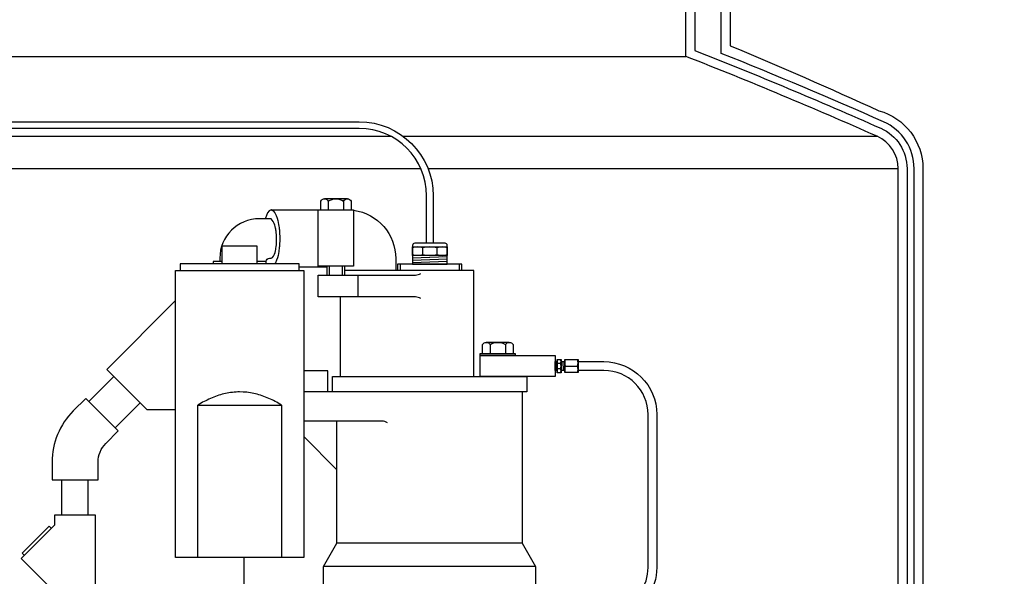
# Model space of a CAD drawing. Extents: x -169 to 7270, y -140 to 2984.
# Tile 587 of 656: x 6523 to 6551, y 946 to 962. Entities that reach past the tile are written whole.
import ezdxf

# ---------------------------------------------------------------- set-up
doc = ezdxf.new("R2010")
doc.units = 0
doc.header["$MEASUREMENT"] = 0
doc.header["$PDSIZE"] = 1
doc.layers.get('DEFPOINTS').update_dxf_attribs({"linetype": 'CONTINUOUS'})
for name, color, linetype in [('CONDUIT', 2, 'CONTINUOUS'), ('COPPER-TUBING', 2, 'CONTINUOUS'), ('DIM', 3, 'CONTINUOUS'), ('FRP-SUMP', 2, 'CONTINUOUS'), ('PEAGRAVEL-HATCH', 3, 'CONTINUOUS'), ('PROBE', 2, 'CONTINUOUS'), ('SUB-PUMP', 4, 'CONTINUOUS')]:
    doc.layers.add(name, color=color, linetype=linetype)
doc.styles.add('SIMPLEX', font='simplex')
doc.dimstyles.new('DIM64', dxfattribs={"dimscale": 64, "dimtxt": 0.09375, "dimasz": 0.09375, "dimexe": 0.0625, "dimexo": 0.0625, "dimgap": 0.046875, "dimtad": 1, "dimdec": 4, "dimzin": 3, "dimdsep": 46, "dimlunit": 4, "dimtxsty": 'SIMPLEX', "dimcen": 0, "dimclrd": 256, "dimclre": 256, "dimclrt": 256, "dimadec": 0, "dimazin": 0, "dimtfac": 1, "dimtdec": 4, "dimtmove": 0, "dimatfit": 3, "dimfxl": 1, "dimfrac": 2, "dimtolj": 1, "dimtzin": 0, "dimarcsym": 0})

# ---------------------------------------------------------------- blocks, each defined once
blk = doc.blocks.new('*D74')
at = {"layer": 'DEFPOINTS', "color": 0, "transparency": 16777216}
for p in [(7015.7, 978.296), (6391.694, 978.015), (6391.694, 700.523)]:
    blk.add_point(p, dxfattribs=at)
at = {"layer": 'DIM', "lineweight": -2, "transparency": 16777216}
for p, q in [((7015.7, 974.296), (7015.7, 696.523)), ((6391.694, 974.015), (6391.694, 696.523)), ((7009.7, 700.523), (6397.694, 700.523))]:
    blk.add_line(p, q, dxfattribs=at)
at = {"layer": 'DIM', "transparency": 16777216}
for points in [[(6397.694, 701.523), (6397.694, 699.523), (6391.694, 700.523)], [(7009.7, 701.523), (7009.7, 699.523), (7015.7, 700.523)]]:
    blk.add_solid(points, dxfattribs=at)
at = {"layer": 'DIM', "transparency": 16777216, "insert": (6703.697, 708.095), "char_height": 6, "attachment_point": 5, "style": 'SIMPLEX'}
blk.add_mtext('\\A1;52\'-0" (F.V. TANK SLAB)', dxfattribs=at)

msp = doc.modelspace()

# ---------------------------------------------------------------- hatches: boundary and pattern name
at = {"layer": 'PEAGRAVEL-HATCH'}
h = msp.add_hatch(dxfattribs=at)
h.set_pattern_fill('AR-SAND', color=256, scale=7.5, style=0)
h.set_pattern_definition([(37.5, (6543.204, 931.786), (-0.4725, 14.451), [0, -11.4, 0, -12.75, 0, -12.1875]), (7.5, (6543.204, 931.786), (13.273, 21.166), [0, -6.15, 0, -10.275, 0, -3.9375]), (327.5, (6533.979, 931.786), (23.356, 0.0424), [0, -3.75, 0, -13.5, 0, -17.625]), (317.5, (6533.979, 931.786), (22.546, 6.583), [0, -1.875, 0, -8.85, 0, -10.125])])
edge = h.paths.add_edge_path()
edge.add_line((6560.57794, 964.50891), (6543.20371, 964.50891))
edge.add_line((6543.20371, 964.50891), (6543.20488, 961.19658))
edge.add_arc((6489.28782, 832.27575), 139.74129, 65.4201994, 67.3044212, ccw=False)
edge.add_arc((6546.95853, 957.71641), 1.7, 0, 74.436861, ccw=False)
edge.add_line((6548.65853, 957.71641), (6548.65853, 945.77096))
edge.add_line((6548.65853, 945.77096), (6549.54198, 945.77096))
edge.add_line((6549.54198, 945.77096), (6549.77851, 945.77096))
edge.add_line((6549.77851, 945.77096), (6549.04198, 944.45572))
edge.add_line((6549.04198, 944.45572), (6549.04198, 944.05737))
edge.add_arc((6548.79198, 944.05737), 0.25, -90, 0, ccw=False)
edge.add_line((6548.79198, 943.80737), (6548.65853, 943.80737))
edge.add_line((6548.65853, 943.80737), (6548.65853, 942.27096))
edge.add_arc((6548.90853, 942.27096), 0.25, 180, 270)
edge.add_line((6548.90853, 942.02096), (6548.90853, 939.0151))
edge.add_line((6548.90853, 939.0151), (6549.52728, 939.0151))
edge.add_line((6549.52728, 939.0151), (6549.52728, 938.11792))
edge.add_line((6549.52728, 938.11792), (6549.65103, 938.11792))
edge.add_line((6549.65103, 938.11792), (6549.65103, 937.70503))
edge.add_line((6549.65103, 937.70503), (6550.22355, 937.665))
edge.add_line((6550.22355, 937.665), (6550.22355, 937.14713))
edge.add_line((6550.22355, 937.14713), (6550.71855, 937.14713))
edge.add_line((6550.71855, 937.14713), (6550.71855, 937.60745))
edge.add_line((6550.71855, 937.60745), (6550.78042, 937.60745))
edge.add_line((6550.78042, 937.60745), (6550.78042, 937.66932))
edge.add_line((6550.78042, 937.66932), (6550.90417, 937.66932))
edge.add_line((6550.90417, 937.66932), (6550.90417, 937.14713))
edge.add_line((6550.90417, 937.14713), (6555.85711, 937.14713))
edge.add_ellipse((6555.85711, 936.95963), major_axis=(0, 0.1875), ratio=0.47920074, start_angle=180, end_angle=360, ccw=False)
edge.add_ellipse((6555.85711, 936.58463), major_axis=(0, -0.1875), ratio=0.47920074, start_angle=0, end_angle=180, ccw=False)
edge.add_line((6555.85711, 936.39713), (6550.90417, 936.39713))
edge.add_line((6550.90417, 936.39713), (6550.90417, 935.87495))
edge.add_line((6550.90417, 935.87495), (6550.71855, 935.87495))
edge.add_line((6550.71855, 935.87495), (6550.71855, 935.92098))
edge.add_line((6550.71855, 935.92098), (6550.16167, 935.92098))
edge.add_line((6550.16167, 935.92098), (6550.16167, 935.87495))
edge.add_line((6550.16167, 935.87495), (6549.65103, 935.83924))
edge.add_line((6549.65103, 935.83924), (6549.65103, 935.42635))
edge.add_line((6549.65103, 935.42635), (6549.52728, 935.42635))
edge.add_line((6549.52728, 935.42635), (6549.52728, 934.52917))
edge.add_line((6549.52728, 934.52917), (6548.90853, 934.52917))
edge.add_line((6548.90853, 934.52917), (6548.90853, 933.52917))
edge.add_line((6548.90853, 933.52917), (6549.52728, 933.52917))
edge.add_line((6549.52728, 933.52917), (6549.52728, 932.63198))
edge.add_line((6549.52728, 932.63198), (6549.65103, 932.63198))
edge.add_line((6549.65103, 932.63198), (6549.65103, 932.21909))
edge.add_line((6549.65103, 932.21909), (6550.22355, 932.17906))
edge.add_line((6550.22355, 932.17906), (6550.22355, 931.7862))
edge.add_line((6550.22355, 931.7862), (6550.71855, 931.7862))
edge.add_line((6550.71855, 931.7862), (6550.71855, 932.12151))
edge.add_line((6550.71855, 932.12151), (6550.78042, 932.12151))
edge.add_line((6550.78042, 932.12151), (6550.78042, 932.18339))
edge.add_line((6550.78042, 932.18339), (6550.90417, 932.18339))
edge.add_line((6550.90417, 932.18339), (6550.90417, 931.7862))
edge.add_line((6550.90417, 931.7862), (6557.57794, 931.7862))
edge.add_arc((6557.57794, 934.7862), 3, 270, 360)
edge.add_line((6560.57794, 934.7862), (6560.57794, 964.50891))
h.paths.add_polyline_path([(6550.70865, 937.83119), (6550.58985, 937.83119, -1), (6550.35225, 937.83119), (6550.23345, 937.83119, -1)], flags=16)
h.paths.add_polyline_path([(6550.57401, 937.83119, -1), (6550.36809, 937.83119, -1)], flags=0)
h.paths.add_polyline_path([(6550.70865, 932.34525), (6550.58985, 932.34525, -1), (6550.35225, 932.34525), (6550.23345, 932.34525, -1)], flags=16)
h.paths.add_polyline_path([(6550.57401, 932.34525, -1), (6550.36809, 932.34525, -1)], flags=0)

# ---------------------------------------------------------------- linework, layer by layer
at = {"layer": 'CONDUIT'}
for p, q in [((6525.76008, 951.82924), (6525.05297, 951.12213)), ((6526.50253, 951.08678), (6525.79543, 950.37967)), ((6524.28316, 947.9074), (6524.28316, 948.9074)), ((6525.03316, 947.9074), (6525.03316, 948.9074))]:
    msp.add_line(p, q, dxfattribs=at)
msp.add_lwpolyline([(6524.0106, 948.9074), (6525.3106, 948.9074), (6525.3106, 949.4074, -0.19891163), (6525.53026, 949.93773), (6525.88381, 950.29128), (6524.96458, 951.21052), (6524.61103, 950.85696, 0.19891237), (6524.0106, 949.40869), (6524.0106, 948.9074)], format="xyb", dxfattribs=at)
msp.add_lwpolyline([(6524.07724, 947.62634), (6523.13441, 946.6835), (6524.07724, 945.74067), (6524.07724, 945.07398), (6525.24395, 945.07398), (6525.24395, 947.9074), (6524.07724, 947.9074)], close=True, dxfattribs=at)
msp.add_lwpolyline([(6523.98885, 947.53795), (6523.92993, 947.59688), (6523.16387, 946.83082), (6523.2228, 946.7719)], dxfattribs=at)
at = {"layer": 'COPPER-TUBING', "color": 7}
for p, q in [((6538.27651, 952.25281), (6538.28493, 952.00281)), ((6538.46578, 952.25281), (6538.4742, 952.00281)), ((6538.40708, 952.20392), (6538.31656, 952.20392)), ((6538.40708, 952.04641), (6538.31656, 952.04641)), ((6538.54097, 952.12781), (6538.88118, 952.12781))]:
    msp.add_line(p, q, dxfattribs=at)
at = {"layer": 'COPPER-TUBING', "linetype": 'Continuous'}
msp.add_line((6538.52358, 952.25281), (6538.52358, 952.00281), dxfattribs=at)
msp.add_lwpolyline([(6540.87953, 946.42762), (6540.87953, 950.75281, 0.41421356), (6539.62953, 952.00281), (6538.89858, 952.00281), (6538.89858, 952.25281), (6539.62536, 952.25281, -0.41421356), (6541.12536, 950.75281), (6541.12536, 946.42762, -0.31159034), (6540.15738, 945.02514), (6527.86501, 940.36211, 0.31159034), (6527.05836, 939.19338), (6527.05836, 937.54105), (6526.80836, 937.54105), (6526.80836, 939.1918, -0.31159034), (6527.77634, 940.59428), (6540.07288, 945.25889, 0.31159034)], format="xyb", close=True, dxfattribs=at)
for points in [[(6538.30752, 952.25281), (6538.30752, 952.00281), (6538.25393, 952.00281), (6538.25393, 952.25281)], [(6538.52358, 952.25281), (6538.52358, 952.00281), (6538.4164, 952.00281), (6538.4164, 952.25281)], [(6538.52358, 952.31531), (6538.89858, 952.31531), (6538.89858, 951.94031), (6538.52358, 951.94031)]]:
    msp.add_lwpolyline(points, close=True, dxfattribs=at)
at = {"layer": 'COPPER-TUBING', "color": 7}
for points in [[(6538.31656, 952.31531, 0.16298639), (6538.31656, 952.20392, 0.11763439), (6538.31656, 952.04641, 0.16735506), (6538.31656, 951.93502)], [(6538.40708, 951.93502, 0.16735506), (6538.40708, 952.04641, 0.11763439), (6538.40708, 952.20392, 0.16298639), (6538.40708, 952.31531)], [(6538.54097, 951.94031, -0.18283313), (6538.54097, 952.12781, -0.18283313), (6538.54097, 952.31531)], [(6538.88118, 951.94031, 0.18283313), (6538.88118, 952.12781, 0.18283313), (6538.88118, 952.31531)]]:
    msp.add_lwpolyline(points, format="xyb", dxfattribs=at)
at = {"layer": 'COPPER-TUBING'}
msp.add_lwpolyline([(6538.4164, 952.31531), (6538.4164, 951.93502), (6538.30752, 951.93502), (6538.30752, 952.31531)], close=True, dxfattribs=at)
at = {"layer": 'FRP-SUMP', "color": 7, "linetype": 'Continuous'}
for p, q in [((6516.55488, 960.8911), (6541.95141, 960.8911)), ((6520.14668, 958.63072), (6533.59952, 958.63072)), ((6533.94988, 958.63072), (6547.36353, 958.63072)), ((6519.24847, 957.71641), (6534.44878, 957.71641)), ((6534.65192, 957.71641), (6547.95853, 957.71641))]:
    msp.add_line(p, q, dxfattribs=at)
at = {"layer": 'FRP-SUMP'}
for points in [[(6542.20141, 970.78161), (6542.20141, 961.06138, -0.01036772), (6547.46478, 958.8593, -0.29672907), (6548.20853, 957.71641), (6548.20853, 944.02096), (6547.95853, 944.02096), (6547.95853, 957.71641, 0.29672907), (6547.36353, 958.63072, 0.01067744), (6541.95141, 960.8911), (6541.95141, 971.03161)], [(6543.20141, 971.03161), (6543.20488, 961.19658, -0.00822165), (6547.41464, 959.35408, -0.33671624), (6548.65853, 957.71641), (6548.65853, 944.02096), (6548.40853, 944.02096), (6548.40853, 957.71641, 0.29672907), (6547.54579, 959.04216, 0.0090466), (6542.95141, 960.97863), (6542.95141, 970.78161)]]:
    msp.add_lwpolyline(points, format="xyb", dxfattribs=at)
at = {"layer": 'PROBE', "color": 7}
for p, q in [((6534.50068, 955.28531), (6534.50068, 955.47471)), ((6534.90809, 955.28531), (6534.90809, 955.47471))]:
    msp.add_line(p, q, dxfattribs=at)
at = {"layer": 'PROBE', "color": 8}
for p, q in [((6534.70439, 955.2612), (6534.21259, 955.24464)), ((6535.19618, 955.2153), (6534.21259, 955.18217)), ((6535.19618, 955.14855), (6534.21259, 955.11542)), ((6535.19618, 955.08609), (6534.21259, 955.05296)), ((6535.19618, 955.02348), (6534.70439, 955.00691))]:
    msp.add_line(p, q, dxfattribs=at)
at = {"layer": 'PROBE'}
msp.add_lwpolyline([(6518.85766, 952.8353), (6518.85766, 956.94771, -0.40047434), (6521.09277, 959.04146), (6532.70439, 959.04146, -0.41421356), (6534.79814, 956.94771), (6534.79814, 955.60582), (6534.61064, 955.60582), (6534.61064, 956.94771, 0.41421356), (6532.70439, 958.85396), (6521.09277, 958.85396, 0.39914995), (6519.04516, 956.94771), (6519.04516, 952.8353)], format="xyb", close=True, dxfattribs=at)
msp.add_lwpolyline([(6535.19618, 955.00691), (6535.19618, 955.54332, 0.41421356), (6535.13368, 955.60582), (6534.27509, 955.60582, 0.41421356), (6534.21259, 955.54332), (6534.21259, 955.00691), (6535.19618, 955.00691)], format="xyb", dxfattribs=at)
at = {"layer": 'PROBE', "color": 7}
for points in [[(6535.19618, 955.47471, 0.16735506), (6534.90809, 955.47471, 0.11763439), (6534.50068, 955.47471, 0.16298639), (6534.21259, 955.47471)], [(6534.21259, 955.28531, 0.16298639), (6534.50068, 955.28531, 0.11763439), (6534.90809, 955.28531, 0.16735506), (6535.19618, 955.28531)]]:
    msp.add_lwpolyline(points, format="xyb", dxfattribs=at)
at = {"layer": 'PROBE'}
msp.add_lwpolyline([(6534.21259, 955.4981), (6535.19618, 955.4981), (6535.19618, 955.2612), (6534.21259, 955.2612)], close=True, dxfattribs=at)
at = {"layer": 'SUB-PUMP', "color": 2, "linetype": 'Continuous'}
for p, q in [((6532.37047, 956.861), (6531.72095, 956.861)), ((6531.86271, 954.703), (6531.86271, 954.959)), ((6532.22871, 954.703), (6532.22871, 954.959)), ((6533.8583, 955.00691), (6533.8583, 954.833)), ((6535.53029, 955.00691), (6535.53029, 954.833)), ((6536.94984, 952.79711), (6536.30033, 952.79711))]:
    msp.add_line(p, q, dxfattribs=at)
at = {"layer": 'SUB-PUMP', "color": 3, "linetype": 'Continuous'}
for p, q in [((6531.8292, 956.7986), (6531.8292, 956.549)), ((6532.26222, 956.7986), (6532.26222, 956.549)), ((6530.0693, 955.083), (6529.8193, 955.083)), ((6531.79571, 954.929), (6531.0068, 954.929)), ((6531.79571, 954.703), (6531.79571, 954.959)), ((6532.29571, 954.703), (6532.29571, 954.959)), ((6532.66944, 954.08301), (6532.66944, 954.703)), ((6532.1784, 951.83301), (6532.1784, 954.08301)), ((6536.40858, 952.73471), (6536.40858, 952.48511)), ((6536.84159, 952.73471), (6536.84159, 952.48511)), ((6531.1318, 950.13201), (6532.0743, 949.18951))]:
    msp.add_line(p, q, dxfattribs=at)
at = {"layer": 'SUB-PUMP', "linetype": 'Continuous'}
for p, q in [((6537.31429, 949.1205), (6537.32072, 949.1205)), ((6537.31429, 947.1137), (6532.0743, 947.1137)), ((6537.69429, 946.45552), (6531.6943, 946.45552))]:
    msp.add_line(p, q, dxfattribs=at)
at = {"layer": 'SUB-PUMP', "color": 3, "linetype": 'Continuous'}
for points in [[(6531.6127, 956.549), (6531.6127, 956.7986, -0.57642433), (6531.8292, 956.7986, -0.28821354), (6532.26222, 956.7986, -0.57642486), (6532.47872, 956.7986), (6532.47872, 956.549)], [(6532.54571, 956.53623, -0.37487613), (6533.7384, 955.169), (6533.7384, 954.833)], [(6534.443, 954.0378, 0.15391481), (6534.29961, 954.08301), (6531.54571, 954.08301), (6531.54571, 954.703), (6534.29961, 954.703, 0.15391517), (6534.443, 954.74822)], [(6536.19207, 952.48511), (6536.19207, 952.73471, -0.57642433), (6536.40858, 952.73471, -0.28821354), (6536.84159, 952.73471, -0.57642486), (6537.05809, 952.73471), (6537.05809, 952.48511)]]:
    msp.add_lwpolyline(points, format="xyb", dxfattribs=at)
for points in [[(6530.2176, 956.54686), (6530.21265, 956.54774), (6530.15853, 956.51895), (6530.11235, 956.46135), (6530.07641, 956.39026), (6530.04984, 956.3177), (6530.04452, 956.299)], [(6530.211, 956.54686), (6530.21595, 956.54774), (6530.27007, 956.51895), (6530.31624, 956.46135), (6530.35219, 956.39026), (6530.37876, 956.3177), (6530.39801, 956.25006), (6530.41195, 956.18961), (6530.42216, 956.13648), (6530.42973, 956.08993), (6530.43544, 956.04901), (6530.43981, 956.01277), (6530.44321, 955.98038), (6530.44587, 955.95114), (6530.44797, 955.92449), (6530.44965, 955.89994), (6530.45099, 955.87711), (6530.45206, 955.85569), (6530.4529, 955.83538), (6530.45355, 955.81596), (6530.45404, 955.79723), (6530.45439, 955.77901), (6530.4546, 955.76112), (6530.45469, 955.74342), (6530.45466, 955.72575), (6530.45451, 955.70798), (6530.45423, 955.68994), (6530.45381, 955.67149), (6530.45325, 955.65244), (6530.4525, 955.6326), (6530.45155, 955.61177), (6530.45036, 955.58968), (6530.44886, 955.56603), (6530.44698, 955.54049), (6530.44462, 955.51261), (6530.44162, 955.48187), (6530.43777, 955.44765), (6530.43278, 955.40918), (6530.42622, 955.36557), (6530.41745, 955.31584), (6530.40554, 955.25911), (6530.38917, 955.19495), (6530.36653, 955.12437), (6530.33549, 955.05141), (6530.31858, 955.0205)], [(6530.215, 956.549), (6532.54571, 956.549), (6532.54571, 954.959), (6531.54571, 954.959)], [(6531.54571, 954.929), (6531.54571, 956.549)], [(6529.8193, 955.0205), (6529.8193, 955.5205), (6528.8193, 955.5205), (6528.8193, 955.0205)], [(6528.8193, 955.083), (6528.5693, 955.083), (6528.5693, 955.0205)], [(6531.0068, 954.833), (6531.0068, 955.0205), (6527.6318, 955.0205), (6527.6318, 954.833)], [(6535.94429, 951.83301), (6535.94429, 954.833), (6532.29571, 954.833)], [(6535.60529, 954.833), (6535.60529, 955.00691), (6533.7833, 955.00691), (6533.7833, 954.833)], [(6527.5068, 950.88348), (6526.70583, 950.88348), (6525.55678, 952.03253), (6527.5068, 953.98255)], [(6536.12957, 952.42261), (6538.25393, 952.42261), (6538.25393, 951.83301), (6536.12957, 951.83301), (6536.12957, 952.42261)], [(6531.8193, 951.39551), (6531.8193, 951.98951), (6531.1318, 951.98951)], [(6531.6943, 945.89552), (6529.4443, 945.89552), (6529.4443, 946.70801)]]:
    msp.add_lwpolyline(points, dxfattribs=at)
at = {"layer": 'SUB-PUMP', "color": 2, "linetype": 'Continuous'}
msp.add_lwpolyline([(6530.0693, 955.0205), (6530.0693, 955.08525, -0.41421356), (6530.16305, 955.179), (6530.20183, 955.179), (6530.21157, 955.18008), (6530.24857, 955.20076), (6530.27965, 955.24124), (6530.30348, 955.29089), (6530.3208, 955.34143), (6530.33313, 955.38845), (6530.3419, 955.43044), (6530.34819, 955.46731), (6530.35276, 955.49959), (6530.35612, 955.52796), (6530.35862, 955.55308), (6530.3605, 955.57552), (6530.36192, 955.59576), (6530.36299, 955.61422), (6530.36379, 955.63121), (6530.36439, 955.647), (6530.36482, 955.66183), (6530.36511, 955.67588), (6530.36528, 955.68931), (6530.36535, 955.70226), (6530.36533, 955.71487), (6530.36522, 955.72723), (6530.36503, 955.73947), (6530.36475, 955.75168), (6530.36439, 955.76396), (6530.36394, 955.77643), (6530.36338, 955.78918), (6530.36272, 955.80234), (6530.36192, 955.81604), (6530.36096, 955.83043), (6530.35982, 955.84568), (6530.35844, 955.862), (6530.35678, 955.87963), (6530.35474, 955.89887), (6530.35222, 955.92007), (6530.34907, 955.94367), (6530.34507, 955.97019), (6530.33991, 956.00024), (6530.33313, 956.03448), (6530.32408, 956.07353), (6530.31184, 956.11763), (6530.29518, 956.1661), (6530.27267, 956.21608), (6530.24331, 956.26124), (6530.20763, 956.29164), (6530.17754, 956.299), (6529.8793, 956.299, 0.41421341), (6528.7593, 955.179), (6528.7593, 955.083)], format="xyb", dxfattribs=at)
at = {"layer": 'SUB-PUMP', "linetype": 'Continuous'}
msp.add_lwpolyline([(6531.1318, 954.833), (6531.1318, 946.70801), (6527.5068, 946.70801), (6527.5068, 954.833)], close=True, dxfattribs=at)
at = {"layer": 'SUB-PUMP', "color": 3, "linetype": 'Continuous'}
msp.add_lwpolyline([(6536.12957, 952.48511), (6537.12059, 952.48511), (6537.12059, 952.42261), (6536.12957, 952.42261)], close=True, dxfattribs=at)
at = {"layer": 'SUB-PUMP', "linetype": 'Continuous'}
for points in [[(6531.9443, 951.39551), (6531.9443, 951.83301), (6537.44429, 951.83301), (6537.44429, 951.39551), (6531.1318, 951.39551)], [(6537.31429, 951.39551), (6537.31429, 947.1137), (6537.69429, 946.45552), (6537.69429, 945.89552), (6531.6943, 945.89552), (6531.6943, 946.45552), (6532.0743, 947.11369), (6532.0743, 950.56951)]]:
    msp.add_lwpolyline(points, dxfattribs=at)
at = {"layer": 'SUB-PUMP', "color": 5, "linetype": 'Continuous'}
msp.add_lwpolyline([(6530.5002, 951.02101), (6530.45784, 951.05137), (6530.41285, 951.07345), (6530.36955, 951.10084), (6530.32417, 951.12167), (6530.28109, 951.14974), (6530.23538, 951.16957), (6530.18982, 951.18983), (6530.14455, 951.21104), (6530.09876, 951.23057), (6530.05264, 951.24911), (6530.00623, 951.2667), (6529.9595, 951.2833), (6529.91245, 951.29889), (6529.86506, 951.31338), (6529.81737, 951.32696), (6529.76936, 951.33952), (6529.72092, 951.35072), (6529.6723, 951.36137), (6529.62232, 951.36772), (6529.57286, 951.37571), (6529.52358, 951.38428), (6529.47424, 951.39268), (6529.42195, 951.39173), (6529.3193, 951.39601), (6529.26627, 951.39924), (6529.21642, 951.3925), (6529.16496, 951.39079), (6529.11559, 951.38252), (6529.06437, 951.38006), (6529.01553, 951.37012), (6528.96664, 951.3603), (6528.91768, 951.35074), (6528.86928, 951.3394), (6528.82123, 951.32697), (6528.77352, 951.31345), (6528.72615, 951.29889), (6528.6791, 951.28329), (6528.63242, 951.26656), (6528.58594, 951.24916), (6528.53979, 951.23074), (6528.49404, 951.21106), (6528.44834, 951.19124), (6528.40421, 951.16646), (6528.35905, 951.14492), (6528.31374, 951.12384), (6528.26831, 951.10317), (6528.22599, 951.07267), (6528.1384, 951.02101)], dxfattribs=at)
msp.add_lwpolyline([(6528.1384, 946.70801), (6528.1384, 951.02101), (6530.5002, 951.02101), (6530.5002, 946.70801)], close=True, dxfattribs=at)
at = {"layer": 'SUB-PUMP', "linetype": 'Continuous'}
msp.add_lwpolyline([(6533.49988, 950.52104, 0.15963894), (6533.35195, 950.56951), (6531.1318, 950.56951)], format="xyb", dxfattribs=at)

# ---------------------------------------------------------------- dimensions: what is measured, and where the dimension line sits
at = {"layer": 'DIM'}
dim = msp.add_linear_dim(base=(6391.69428, 700.52328), p1=(7015.70045, 978.29596), p2=(6391.69428, 978.01471), angle=180, text='<> (F.V. TANK SLAB)', dimstyle='DIM64', dxfattribs=at)
dim.commit()
dim.dimension.update_dxf_attribs({"geometry": '*D74', "text_midpoint": (6703.69736, 708.09471)})

doc.saveas('drawing.dxf')
